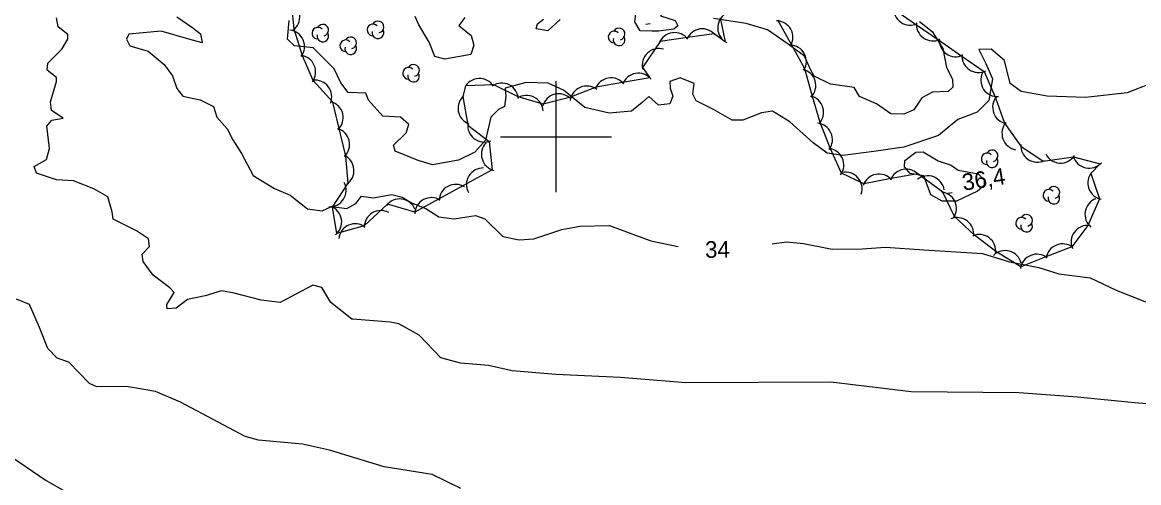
# Model space of a CAD drawing. Extents: x 646142 to 649934, y 5874075 to 5876351.
# Drawn here: x 646903.8 to 647105, y 5875737.6 to 5875820.6 of the extents above; entities that cross this region are included whole.
import ezdxf

# ---------------------------------------------------------------- set-up
doc = ezdxf.new("R2010")
doc.units = 0
for name, color, linetype in [('Niveau 1', 7, 'Continuous'), ('Niveau 2', 7, 'Continuous'), ('Niveau 3', 7, 'Continuous'), ('Niveau 44', 7, 'Continuous'), ('Niveau 61', 7, 'Continuous')]:
    doc.layers.add(name, color=color, linetype=linetype)

msp = doc.modelspace()

# ---------------------------------------------------------------- linework, layer by layer
at = {"layer": 'Niveau 1'}
msp.add_lwpolyline([(646982.84, 5875736.62), (646977.65, 5875739.12), (646969.01, 5875740.53), (646959.18, 5875743.52), (646954.3, 5875744.57), (646946.37, 5875745.31), (646943.94, 5875746), (646939.08, 5875748.55), (646932.32, 5875752.14), (646927.81, 5875754.09), (646922.55, 5875754.97), (646917.22, 5875754.92), (646915.89, 5875755.52), (646912.2, 5875759.36), (646910.06, 5875760.09), (646908.37, 5875761.85), (646906.87, 5875765.6), (646905.1, 5875769.78), (646902.76, 5875770.72)], dxfattribs=at)
at = {"layer": 'Niveau 2'}
for points in [[(647017.26, 5875819.03), (647015.18, 5875819.11), (647014.21, 5875820.74), (647014.54, 5875823.14), (647016.25, 5875824.46), (647019.24, 5875824.53), (647019.66, 5875823.19), (647018.83, 5875821.78), (647021.5, 5875820.96), (647021.95, 5875820.02), (647021.26, 5875819.38), (647018.47, 5875819.04), (647017.26, 5875819.03)], [(646992.1, 5875757.81), (646987.84, 5875758.76), (646982.76, 5875759.17), (646979.24, 5875760.15), (646975.34, 5875764.26), (646971.66, 5875766.26), (646970.12, 5875766.56), (646963.35, 5875767.09), (646963.17, 5875767.13), (646959.41, 5875770.15), (646957.8, 5875772.84), (646956.16, 5875773.22), (646950.25, 5875770.11), (646946.88, 5875770.52), (646941.99, 5875771.79), (646939.71, 5875772.22), (646936.78, 5875771.3), (646933.58, 5875770.69), (646931.51, 5875769.12), (646929.92, 5875768.99), (646929.83, 5875769.79), (646931.15, 5875771.9), (646930.38, 5875772.74), (646927.38, 5875775.04), (646925.56, 5875777.53), (646925.42, 5875778.84), (646926.7, 5875780.2), (646926.56, 5875781.57), (646924.39, 5875783.05), (646920.15, 5875785.15), (646920.01, 5875786.46), (646919.2, 5875789.19), (646916.69, 5875790.62), (646913.04, 5875792.04), (646909.98, 5875792.21), (646906.35, 5875793.45), (646905.94, 5875794.62), (646908.15, 5875795.91), (646908.68, 5875797.88), (646908.24, 5875801.93), (646909.1, 5875803.01), (646911.13, 5875803.36), (646909.03, 5875804.73), (646908.86, 5875806.27), (646909.95, 5875809.98), (646909.94, 5875810.67), (646908.3, 5875812.03), (646908.39, 5875813.26), (646910.93, 5875815.81), (646912, 5875817.61), (646911.97, 5875818.41), (646910.26, 5875819.83), (646909.98, 5875821.41)], [(646931.62, 5875821.59), (646934.53, 5875819.63), (646935.91, 5875818.52), (646936.19, 5875816.94), (646933.83, 5875817.59), (646928.81, 5875819.02), (646925.58, 5875818.76), (646922.97, 5875818.51), (646922.55, 5875817.6), (646923.2, 5875816.4), (646926.45, 5875815.4), (646929.34, 5875813.03), (646930.88, 5875810.96), (646931.64, 5875808.69), (646932.71, 5875807.31), (646935.87, 5875806.65), (646938.23, 5875805.48), (646938.84, 5875803.54), (646940.73, 5875801.4), (646941.74, 5875799.44), (646943.32, 5875796.98), (646945.41, 5875793.02), (646949.26, 5875790.65), (646952.08, 5875789.48), (646955.2, 5875787.03)], [(647075.95, 5875804.41), (647072.45, 5875803.13), (647068.94, 5875800.24), (647062.7, 5875798.11), (647057.3, 5875797.33), (647051.71, 5875796.65), (647048.9, 5875797.06), (647046.35, 5875798.93), (647042.16, 5875802.66), (647039.02, 5875804.59), (647037.08, 5875804.34), (647033.7, 5875802.96), (647031.74, 5875802.99), (647028.42, 5875804.91), (647025.26, 5875806.49), (647024.67, 5875807.7), (647024.94, 5875809.57), (647022.41, 5875810.59), (647020.52, 5875809.93), (647020.58, 5875808.78), (647021.07, 5875807.33), (647020.52, 5875805.95), (647018.47, 5875805.69), (647016.75, 5875807.24), (647015.53, 5875806.2), (647013.62, 5875804.62), (647009.56, 5875804.26), (647005.18, 5875805.26), (647001.34, 5875808.39), (646998.61, 5875809.68), (646994.61, 5875809.79), (646990.84, 5875808.78), (646990.95, 5875807.23), (646990.72, 5875805.47), (646989.63, 5875804.9), (646988.26, 5875803.55), (646987.31, 5875799.36), (646985.4, 5875797.2), (646982.43, 5875795.75), (646977.72, 5875794.93), (646975.16, 5875795.7), (646970.99, 5875797.42), (646970.71, 5875798.49), (646972.97, 5875800.68), (646973.5, 5875802.23), (646971.98, 5875803.52), (646968.78, 5875803.72), (646966.23, 5875806.57), (646965.7, 5875807.85), (646962.56, 5875807.99), (646961.23, 5875809.71), (646960.04, 5875812.24), (646956.2, 5875816.01), (646952.85, 5875816.37), (646951.58, 5875817.6), (646951.9, 5875820.98)], [(646983.57, 5875821.5), (646982.5, 5875820.07), (646984.71, 5875818.22), (646985.18, 5875816.48), (646984.66, 5875814.81), (646979.96, 5875813.99), (646978.13, 5875814.44), (646977.16, 5875817.05), (646975.28, 5875820.2), (646974.61, 5875821.69)], [(647000.74, 5875821.11), (646998.52, 5875819.1), (646996.41, 5875819.46), (646996.66, 5875820.35), (646997.78, 5875821.21)], [(647065.54, 5875820.8), (647067.8, 5875818.96), (647069.73, 5875815.93), (647070.42, 5875812.49), (647071.5, 5875810.35), (647071.54, 5875808.91), (647070.69, 5875808.14), (647067.88, 5875808.03), (647065.97, 5875807.03), (647064.52, 5875804.86), (647062.7, 5875804.1), (647060.39, 5875804.16), (647057.79, 5875805.91), (647054.71, 5875807.27), (647053.74, 5875808.9), (647049.48, 5875809.45), (647046.56, 5875810.94), (647045.93, 5875812.02), (647044.81, 5875814.5), (647041.83, 5875816.68), (647038.16, 5875819.3), (647034.3, 5875820.41), (647028.39, 5875821.31)], [(647108.81, 5875810.22), (647102.99, 5875807.9), (647095.46, 5875807.08), (647088.58, 5875807.3), (647083.88, 5875808.15), (647081.89, 5875809.57), (647080.83, 5875813.73), (647078.43, 5875815.79), (647076.24, 5875815.74), (647077.48, 5875813.22), (647078.68, 5875810.45), (647078.05, 5875806.53), (647075.95, 5875804.41)], [(647072.53, 5875793.97), (647076.12, 5875793.3), (647077.21, 5875792.2), (647077.19, 5875791.22), (647075.97, 5875790.17), (647072.23, 5875788.41), (647069.64, 5875788.38), (647067.56, 5875789.55), (647066.29, 5875792.94), (647063.88, 5875793.38), (647062.84, 5875794.55), (647062.9, 5875795.7), (647064.87, 5875797.23), (647066.19, 5875797.31), (647068.9, 5875795.68), (647071.23, 5875794.88), (647072.53, 5875793.97)], [(646955.2, 5875787.03), (646957.87, 5875786.65), (646959.51, 5875787.41), (646962.29, 5875787.05), (646963.9, 5875787.99), (646964.91, 5875789.31), (646967.06, 5875788.99), (646970.42, 5875789.61), (646972.25, 5875789.08), (646973.96, 5875788.07), (646976.53, 5875787.05), (646978.86, 5875785.54), (646981.64, 5875785.23), (646985.52, 5875785.8), (646987.18, 5875785.19), (646990.44, 5875782), (646993.36, 5875781.43), (646996.03, 5875781.57), (647001.04, 5875783.3), (647004.29, 5875783.91), (647009.65, 5875784.02), (647014.35, 5875782.27), (647017.09, 5875781.22), (647022.04, 5875780.24)], [(647038.95, 5875780.68), (647041.54, 5875781.03), (647044.65, 5875780.77), (647049.78, 5875779.76), (647055.19, 5875779.82), (647059.39, 5875780.08), (647066.34, 5875779.63), (647076.9, 5875778.97), (647081.79, 5875777.48), (647087.03, 5875776.43), (647090.68, 5875775.31), (647096.29, 5875774.59)], [(647096.29, 5875774.59), (647100.97, 5875772.32), (647106.14, 5875770.29), (647113.63, 5875768.47), (647120.33, 5875768.68), (647132.78, 5875770.49), (647141.81, 5875773.5), (647151.55, 5875776.13), (647161.94, 5875778.04), (647170.19, 5875778.09)], [(646886.85, 5875757.62), (646890.11, 5875755.11), (646892.56, 5875752.74), (646899.51, 5875743.84), (646908.07, 5875738.03), (646920.82, 5875730.75), (646931.39, 5875726.44), (646938.42, 5875719.88), (646944.55, 5875713.62), (646951.93, 5875709.06), (646960.34, 5875707.75), (646971.9, 5875701.61), (646985.99, 5875697.51), (647000.79, 5875695.33), (647024.14, 5875697.86), (647040.52, 5875701.17), (647059.42, 5875702.25), (647079.92, 5875698.91), (647104.84, 5875688.27), (647120.69, 5875669.66)], [(647146.79, 5875742.81), (647138.43, 5875744.24), (647123.75, 5875748.26), (647113.97, 5875751.25), (647104.3, 5875752.06), (647094.04, 5875753.04), (647083.45, 5875753.87), (647064.02, 5875754), (647049.55, 5875755.75), (647023.39, 5875755.67), (647011.62, 5875756.59), (646999.95, 5875757.17), (646992.1, 5875757.81)]]:
    msp.add_lwpolyline(points, dxfattribs=at)
at = {"layer": 'Niveau 3'}
for p, q in [((647016.19, 5875820.27), (647016.98, 5875820.39)), ((647070.61, 5875789.85), (647071.4, 5875789.97))]:
    msp.add_line(p, q, dxfattribs=at)
at = {"layer": 'Niveau 44'}
for points in [[(647012.01, 5875809.77), (647007.23, 5875808.95), (647002.42, 5875807.05), (646997.71, 5875805.88), (646993.18, 5875807.18), (646988.82, 5875809.33), (646983.7, 5875809.17), (646983.18, 5875807.23), (646984.09, 5875802.11), (646987.94, 5875799.16), (646988.52, 5875794.02), (646983.23, 5875791.13), (646978.83, 5875788.74), (646974.57, 5875786.42), (646969.62, 5875787.84), (646965.44, 5875783.96), (646960.5, 5875782.54), (646959.73, 5875787.33), (646962.53, 5875791.63), (646962.14, 5875796.47), (646960.91, 5875801.51), (646959.77, 5875806.23), (646956.25, 5875810.15), (646954.32, 5875814.6), (646952.83, 5875819.39), (646952.31, 5875824.22)], [(647060.74, 5875823.13), (647064.97, 5875820.2), (647068.97, 5875817.44), (647073.19, 5875814.5), (647077.18, 5875811.74), (647079.24, 5875807.02), (647080.87, 5875802.45), (647083.78, 5875798.31), (647087.8, 5875795.59), (647093.29, 5875796.35), (647098.11, 5875795.09), (647096.42, 5875793.38), (647098.01, 5875788.8), (647095.91, 5875784.03), (647093, 5875780.14), (647088.3, 5875778.37), (647083.79, 5875776.56), (647079.29, 5875779.32), (647075.44, 5875782.27), (647071.85, 5875785.65), (647069.73, 5875790.01), (647065.21, 5875793.3), (647060.42, 5875792.47), (647055.51, 5875791.53), (647051.49, 5875793.41), (647049.5, 5875797.84), (647047.63, 5875802.58), (647046.26, 5875807.24), (647044.86, 5875812.26), (647042.51, 5875816.51), (647040.02, 5875821.01)], [(647029.61, 5875821.44), (647030.51, 5875817.13), (647028.53, 5875818.53), (647023.72, 5875817.87), (647018.77, 5875817.19), (647015.57, 5875812.49), (647016.94, 5875810.6), (647012.01, 5875809.77)]]:
    msp.add_lwpolyline(points, dxfattribs=at)
for centre, radius, start, end in [((646950.82, 5875821.61), 3, 306.1562, 66.1341), ((647063.86, 5875823.11), 3, 175.3523, 295.3303), ((646967.91, 5875819.79), 1.05, 282.2692, 149.7263), ((647032.16, 5875819.64), 3, 122.7393, 242.7172), ((647039.72, 5875817.91), 3, 328.9657, 88.9436), ((646951.68, 5875816.26), 3, 323.4094, 83.3873), ((646957.07, 5875818.68), 1.05, 44.1154, 269.804), ((646957.97, 5875819.21), 1.05, 282.2692, 149.7263), ((646967.01, 5875819.26), 1.05, 44.1154, 269.804), ((646967.91, 5875818.74), 1.05, 166.9369, 29.6212), ((647010.48, 5875817.98), 1.05, 44.1154, 269.804), ((647011.38, 5875818.51), 1.05, 282.2692, 149.7263), ((647021.41, 5875815.77), 3, 37.8433, 157.8213), ((647026.37, 5875816.45), 3, 37.8433, 157.8213), ((647067.97, 5875820.27), 3, 175.3523, 295.3303), ((646957.97, 5875818.16), 1.05, 166.9369, 29.6212), ((646962.09, 5875816.4), 1.05, 44.1154, 269.804), ((646962.99, 5875816.93), 1.05, 282.2692, 149.7263), ((647011.38, 5875817.46), 1.05, 166.9369, 29.6212), ((647072.09, 5875817.42), 3, 175.2567, 295.2346), ((646962.99, 5875815.88), 1.05, 166.9369, 29.6212), ((647018.55, 5875812.9), 3, 73.7821, 193.76), ((647042.14, 5875813.53), 3, 328.9657, 88.9436), ((647076.19, 5875814.57), 3, 175.2567, 295.2346), ((646953.67, 5875811.68), 3, 323.4094, 83.3873), ((646974.32, 5875811.96), 1.05, 282.2692, 149.7263), ((646973.42, 5875811.43), 1.05, 44.1154, 269.804), ((646974.32, 5875810.91), 1.05, 166.9369, 29.6212), ((647014.85, 5875808.46), 3, 39.6682, 159.6462), ((647043.84, 5875809.21), 3, 316.3759, 76.3539), ((647079.58, 5875810.23), 3, 154.1629, 274.1408), ((646956.58, 5875807.2), 3, 337.6259, 97.6038), ((646986.19, 5875807.5), 3, 32.0842, 152.0622), ((646990.22, 5875806.67), 3, 3.7255, 123.7034), ((647005.53, 5875806.13), 3, 52.6848, 172.6627), ((647009.92, 5875807.62), 3, 39.6682, 159.6462), ((646985.34, 5875805.14), 3, 129.9236, 249.9015), ((646994.7, 5875804.46), 3, 3.7255, 123.7034), ((647000.49, 5875804.75), 3, 43.9505, 163.9285), ((647045.25, 5875804.42), 3, 316.3759, 76.3539), ((647081.72, 5875805.33), 3, 139.673, 259.651), ((646958.63, 5875803.45), 3, 313.5772, 73.5551), ((646959.8, 5875798.59), 3, 313.5772, 73.5551), ((646987.09, 5875802.03), 3, 172.5879, 292.5658), ((647046.84, 5875799.47), 3, 324.1578, 84.1358), ((647083.4, 5875800.62), 3, 139.673, 259.651), ((646989.55, 5875796.83), 3, 135.811, 255.7889), ((647086.78, 5875798.41), 3, 175.9194, 295.8973), ((646960.58, 5875793.91), 3, 304.5236, 64.5015), ((647048.89, 5875794.91), 3, 324.1578, 84.1358), ((647077.73, 5875796.02), 1.05, 44.1154, 269.804), ((647078.63, 5875796.55), 1.05, 282.2692, 149.7263), ((647090.97, 5875798.25), 3, 206.8051, 326.7831), ((647078.63, 5875795.5), 1.05, 166.9369, 29.6212), ((647096.12, 5875797.33), 3, 197.5437, 317.5217), ((646986.85, 5875791.37), 3, 88.0536, 208.0315), ((647052.2, 5875790.62), 3, 341.6464, 101.6243), ((647058.23, 5875790.27), 3, 41.1229, 161.1009), ((647063.11, 5875791.15), 3, 39.8143, 159.7923), ((647067.03, 5875789.95), 3, 8.8162, 128.7941), ((647098.88, 5875791.67), 3, 139.1458, 259.1237), ((646959.17, 5875790.35), 3, 267.6627, 27.6406), ((646981.94, 5875788.42), 3, 58.5312, 178.5091), ((647089.76, 5875789.97), 1.05, 282.2692, 149.7263), ((646971.81, 5875785.79), 3, 22.9246, 142.9025), ((646977.54, 5875786.03), 3, 58.5312, 178.5091), ((647069.2, 5875787.06), 3, 325.9108, 85.8887), ((647088.86, 5875789.44), 1.05, 44.1154, 269.804), ((647089.76, 5875788.92), 1.05, 166.9369, 29.6212), ((647098.36, 5875786.02), 3, 110.3689, 230.3468), ((646958.37, 5875784.65), 3, 309.1516, 69.1295), ((646968.43, 5875783.7), 3, 61.1666, 181.1445), ((647072.32, 5875782.44), 3, 352.5438, 112.5218), ((647083.94, 5875784.4), 1.05, 44.1154, 269.804), ((647084.84, 5875784.93), 1.05, 282.2692, 149.7263), ((646963.84, 5875781.32), 3, 54.0939, 174.0718), ((647084.84, 5875783.88), 1.05, 166.9369, 29.6212), ((647095.87, 5875781.03), 3, 83.2132, 203.1911), ((647076.29, 5875779.39), 3, 352.5438, 112.5218), ((647091.34, 5875777.69), 3, 51.8791, 171.8571), ((647080.96, 5875776.47), 3, 14.4568, 134.4347), ((647086.7, 5875775.83), 3, 51.8791, 171.8571)]:
    msp.add_arc(centre, radius, start, end, dxfattribs=at)
at = {"layer": 'Niveau 61'}
for points in [[(647000, 5875810), (647000, 5875800), (647000, 5875790)], [(646990, 5875800), (647000, 5875800), (647010, 5875800)]]:
    msp.add_lwpolyline(points, dxfattribs=at)

# ---------------------------------------------------------------- texts
at = {"layer": 'Niveau 2'}
msp.add_text('34', height=3, rotation=0.8495, dxfattribs=at).set_placement((647026.9, 5875778.16))
at = {"layer": 'Niveau 3'}
msp.add_text('36,4 ', height=3, rotation=8.9405, dxfattribs=at).set_placement((647073.47, 5875790.26))

doc.saveas('drawing.dxf')
